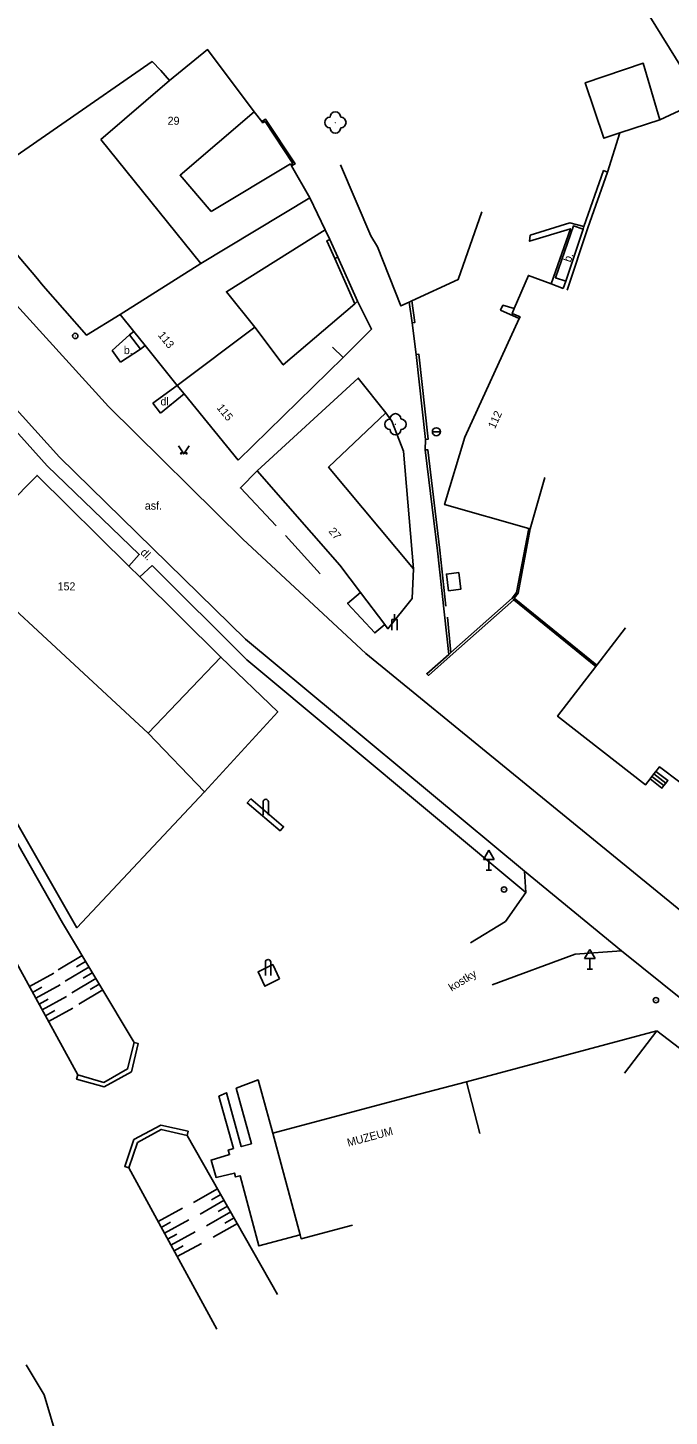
# Model space of a CAD drawing. Extents: x -582162 to -561283, y -1187583 to -1183539.
# Drawn here: x -569739.3 to -569679.2, y -1185486.7 to -1185356.5 of the extents above; entities that cross this region are included whole.
import ezdxf

# ---------------------------------------------------------------- set-up
doc = ezdxf.new("R2010")
doc.units = 0
for name, color, linetype in [('Vrstva 1', 7, 'Continuous'), ('Vrstva 10', 7, 'Continuous'), ('Vrstva 11', 7, 'Continuous'), ('Vrstva 12', 7, 'Continuous'), ('Vrstva 14', 7, 'Continuous'), ('Vrstva 3', 7, 'Continuous'), ('Vrstva 4', 7, 'Continuous'), ('Vrstva 5', 7, 'Continuous'), ('Vrstva 6', 7, 'Continuous'), ('Vrstva 9', 7, 'Continuous')]:
    doc.layers.add(name, color=color, linetype=linetype)

# ---------------------------------------------------------------- blocks, each defined once
blk = doc.blocks.new('3.130')
at = {"layer": 'Vrstva 1'}
blk.add_circle((0, 0), 0.001, dxfattribs=at)
for centre, start, end in [((-1, 0), 90, 270), ((0, 1), 0, 180), ((1, 0), 270, 90), ((0, -1), 180, 360)]:
    blk.add_arc(centre, 1, start, end, dxfattribs=at)
blk = doc.blocks.new('3.140')
at = {"layer": 'Vrstva 1'}
blk.add_lwpolyline([(-1, 1.5), (0, 0), (1, 1.5)], dxfattribs=at)
for centre in [(-0.5, 0.1), (0.5, 0.1)]:
    blk.add_circle(centre, 0.1, dxfattribs=at)
blk = doc.blocks.new('4.110')
at = {"layer": 'Vrstva 1'}
for radius in [0.5, 0.001]:
    blk.add_circle((-0.001, 0), radius, dxfattribs=at)
blk = doc.blocks.new('4.120')
at = {"layer": 'Vrstva 1'}
blk.add_line((0, 2), (0, 3), dxfattribs=at)
blk.add_lwpolyline([(-0.5, 0), (-0.5, 2), (0.5, 2), (0.5, 0)], dxfattribs=at)
blk = doc.blocks.new('4.140')
at = {"layer": 'Vrstva 1'}
for p, q in [((-0.5, 0), (-0.5, 2.5)), ((0.5, 0), (0.5, 2.5))]:
    blk.add_line(p, q, dxfattribs=at)
blk.add_arc((0, 2.5), 0.5, 0, 180, dxfattribs=at)
blk = doc.blocks.new('5.270')
at = {"layer": 'Vrstva 1'}
for p, q in [((0, 3.732), (-1, 2)), ((0, 3.732), (1, 2)), ((-1, 2), (1, 2)), ((-0.5, 0), (0.5, 0)), ((0, 0), (0, 2))]:
    blk.add_line(p, q, dxfattribs=at)
blk = doc.blocks.new('8.110')
at = {"layer": 'Vrstva 1'}
blk.add_line((-0.75, 0), (0.75, 0), dxfattribs=at)
blk.add_circle((0, 0), 0.75, dxfattribs=at)

msp = doc.modelspace()

# ---------------------------------------------------------------- linework, layer by layer
at = {"layer": 'Vrstva 10'}
for points in [[(-569619.09, -1185453.86), (-569626.95, -1185444.12), (-569627.48, -1185443.45), (-569632.99, -1185436.41), (-569642.94, -1185423.16), (-569652.58, -1185408.94), (-569661.68, -1185392.53), (-569666.55, -1185382.19), (-569666.99, -1185381.17), (-569669.84, -1185374.79), (-569674.21, -1185366.46), (-569684.86, -1185349.27)], [(-569766.7, -1185353.66), (-569755.51, -1185365.95), (-569731.77, -1185392.03)], [(-569766.54, -1185365.49), (-569751.79, -1185381.72), (-569737.53, -1185397.61), (-569728.89, -1185405.93), (-569729.86, -1185407.01)], [(-569760.68, -1185369.9), (-569736.38, -1185396.8)], [(-569687.19, -1185375.18), (-569688.52, -1185374.82), (-569692.23, -1185375.99), (-569692.28, -1185376.55), (-569688.45, -1185375.38), (-569690.26, -1185380.55)], [(-569693.72, -1185382.87), (-569694.79, -1185382.55), (-569695, -1185383.01), (-569693.25, -1185383.8)], [(-569729.81, -1185385.33), (-569731.44, -1185386.8)], [(-569729.41, -1185385), (-569729.81, -1185385.33), (-569728.77, -1185386.67), (-569728.34, -1185386.33)], [(-569730.64, -1185387.89), (-569731.44, -1185386.8)], [(-569728.77, -1185386.67), (-569730.64, -1185387.89)], [(-569725.32, -1185390.08), (-569727.63, -1185391.74)], [(-569724.68, -1185390.86), (-569726.89, -1185392.67)], [(-569731.77, -1185392.03), (-569719.17, -1185404.49)], [(-569727.63, -1185391.74), (-569726.89, -1185392.67)], [(-569736.38, -1185396.8), (-569718.93, -1185413.84)], [(-569719.17, -1185404.49), (-569707.64, -1185415.19), (-569694.49, -1185425.95), (-569666.5, -1185448.78), (-569664.25, -1185450.57)], [(-569727.69, -1185406.94), (-569728.83, -1185408.02)], [(-569718.81, -1185415.8), (-569727.69, -1185406.94)], [(-569698.93, -1185407.59), (-569698.72, -1185409.16), (-569699.88, -1185409.32), (-569700.09, -1185407.75), (-569698.93, -1185407.59)], [(-569656.53, -1185464.28), (-569665.91, -1185456.98), (-569669.59, -1185454.18), (-569673.98, -1185450.84), (-569683.67, -1185443.07), (-569692.76, -1185435.61), (-569718.93, -1185413.84)], [(-569692.65, -1185437.6), (-569718.81, -1185415.8)], [(-569679.69, -1185427.58), (-569679.87, -1185427.82), (-569680.99, -1185426.96)], [(-569680.81, -1185426.72), (-569679.69, -1185427.58)], [(-569680.62, -1185426.49), (-569679.51, -1185427.35)], [(-569680.44, -1185426.25), (-569679.32, -1185427.11)], [(-569679.51, -1185427.35), (-569679.69, -1185427.58)], [(-569679.32, -1185427.11), (-569679.51, -1185427.35)], [(-569679.28, -1185427.06), (-569679.32, -1185427.11)], [(-569718.43, -1185428.82), (-569715.36, -1185431.44), (-569715.69, -1185431.82), (-569718.76, -1185429.2), (-569718.43, -1185428.82)], [(-569694.55, -1185440.31), (-569692.65, -1185437.6), (-569692.76, -1185435.61)], [(-569697.84, -1185442.32), (-569694.55, -1185440.31)], [(-569715.74, -1185445.71), (-569716.37, -1185444.36), (-569717.74, -1185445.04), (-569717.11, -1185446.39), (-569715.74, -1185445.71)], [(-569734.66, -1185454.71), (-569732.22, -1185455.4), (-569729.98, -1185454.14), (-569729.37, -1185451.66), (-569728.98, -1185451.76), (-569729.63, -1185454.4), (-569732.17, -1185455.83), (-569734.77, -1185455.1), (-569734.66, -1185454.71)], [(-569716.35, -1185460.17), (-569717.75, -1185455.17), (-569719.8, -1185455.95), (-569718.37, -1185461.16), (-569719.32, -1185461.42), (-569720.7, -1185456.37), (-569721.42, -1185456.71), (-569720.05, -1185461.61), (-569720.55, -1185461.75), (-569720.42, -1185462.17), (-569722.15, -1185462.69), (-569721.68, -1185464.31), (-569719.95, -1185463.9), (-569719.86, -1185464.26), (-569719.44, -1185464.15), (-569717.67, -1185470.74), (-569713.81, -1185469.7)], [(-569729.87, -1185463.42), (-569729.06, -1185461.04), (-569726.82, -1185459.82), (-569724.4, -1185460.37), (-569724.31, -1185459.98), (-569726.88, -1185459.4), (-569729.39, -1185460.76), (-569730.25, -1185463.29), (-569729.87, -1185463.42)]]:
    msp.add_lwpolyline(points, dxfattribs=at)
at = {"layer": 'Vrstva 12'}
for points in [[(-569736.49, -1185444.86), (-569734.25, -1185443.52)], [(-569734.79, -1185444.57), (-569733.93, -1185444.06)], [(-569736.91, -1185445.17), (-569739.19, -1185446.42)], [(-569735.84, -1185445.93), (-569733.61, -1185444.59)], [(-569735.2, -1185447), (-569732.97, -1185445.67)], [(-569734.14, -1185445.64), (-569733.29, -1185445.13)], [(-569738.02, -1185446.49), (-569738.89, -1185446.97)], [(-569736.31, -1185446.27), (-569738.59, -1185447.52)], [(-569734.56, -1185448.08), (-569732.32, -1185446.74)], [(-569733.5, -1185446.71), (-569732.65, -1185446.2)], [(-569737.42, -1185447.59), (-569738.29, -1185448.06)], [(-569735.71, -1185447.36), (-569737.99, -1185448.61)], [(-569736.82, -1185448.68), (-569737.69, -1185449.16)], [(-569735.11, -1185448.46), (-569737.39, -1185449.71)], [(-569723.81, -1185466.67), (-569721.55, -1185465.38)], [(-569723.19, -1185467.75), (-569720.93, -1185466.46)], [(-569722.11, -1185466.41), (-569721.24, -1185465.92)], [(-569724.84, -1185467.2), (-569727.13, -1185468.45)], [(-569722.58, -1185468.84), (-569720.31, -1185467.55)], [(-569721.49, -1185467.5), (-569720.62, -1185467.01)], [(-569725.95, -1185468.52), (-569726.83, -1185469)], [(-569724.24, -1185468.3), (-569726.53, -1185469.55)], [(-569721.96, -1185469.92), (-569719.69, -1185468.64)], [(-569720.87, -1185468.59), (-569720, -1185468.09)], [(-569725.36, -1185469.62), (-569726.23, -1185470.1)], [(-569723.64, -1185469.4), (-569725.93, -1185470.65)], [(-569724.76, -1185470.72), (-569725.63, -1185471.19)], [(-569723.04, -1185470.5), (-569725.33, -1185471.74)]]:
    msp.add_lwpolyline(points, dxfattribs=at)
at = {"layer": 'Vrstva 4'}
for points in [[(-569726.06, -1185361.48), (-569722.48, -1185358.58), (-569718.11, -1185364.41)], [(-569680.06, -1185365.18), (-569681.63, -1185359.87), (-569687.06, -1185361.7), (-569685.33, -1185366.89), (-569683.81, -1185366.4)], [(-569732.5, -1185367), (-569726.06, -1185361.48)], [(-569683.81, -1185366.4), (-569680.06, -1185365.18)], [(-569723.12, -1185378.63), (-569732.5, -1185367)], [(-569714.6, -1185369.49), (-569714.68, -1185369.36)], [(-569712.9, -1185372.49), (-569714.6, -1185369.49)], [(-569711.46, -1185375.47), (-569712.9, -1185372.49)], [(-569723.12, -1185378.63), (-569730.68, -1185383.42)], [(-569693.72, -1185382.87), (-569692.39, -1185379.75), (-569690.26, -1185380.55)], [(-569690.26, -1185380.55), (-569689.13, -1185380.98)], [(-569709.77, -1185387.46), (-569707.1, -1185384.79), (-569708.43, -1185382.18)], [(-569708.43, -1185382.18), (-569708.66, -1185382.41)], [(-569693.25, -1185383.8), (-569693.18, -1185383.64), (-569693.92, -1185383.33), (-569693.72, -1185382.87)], [(-569730.68, -1185383.42), (-569729.41, -1185385)], [(-569692.37, -1185403.47), (-569700.26, -1185401.23), (-569698.35, -1185394.91), (-569693.25, -1185383.8)], [(-569729.41, -1185385), (-569728.34, -1185386.33)], [(-569728.34, -1185386.33), (-569725.32, -1185390.08)], [(-569710.76, -1185386.47), (-569709.77, -1185387.46)], [(-569719.61, -1185397.07), (-569709.77, -1185387.46)], [(-569705.78, -1185392.64), (-569708.35, -1185389.38), (-569717.84, -1185398.07)], [(-569725.32, -1185390.08), (-569724.68, -1185390.86), (-569719.61, -1185397.07)], [(-569750.93, -1185401.47), (-569746.04, -1185396.59), (-569741.28, -1185401.36), (-569738.47, -1185398.51), (-569729.86, -1185407.01)], [(-569717.84, -1185398.07), (-569710.07, -1185406.91), (-569708.13, -1185409.49)], [(-569690.86, -1185398.7), (-569692.23, -1185403.51)], [(-569692.23, -1185403.51), (-569692.37, -1185403.47)], [(-569729.86, -1185407.01), (-569728.83, -1185408.02)], [(-569705.87, -1185412.49), (-569705.57, -1185412.88), (-569703.31, -1185410.05), (-569703.18, -1185407.25)], [(-569728.83, -1185408.02), (-569721.23, -1185415.53), (-569728.04, -1185422.68)], [(-569708.13, -1185409.49), (-569709.35, -1185410.5), (-569706.81, -1185413.27), (-569705.87, -1185412.49)], [(-569708.13, -1185409.49), (-569705.87, -1185412.49)], [(-569685.99, -1185416.3), (-569683.3, -1185412.8)], [(-569680.99, -1185426.96), (-569681.42, -1185427.51), (-569689.66, -1185421.08), (-569686.08, -1185416.42)], [(-569686.08, -1185416.42), (-569685.99, -1185416.3)], [(-569675.17, -1185423.28), (-569678.21, -1185427.25), (-569680.09, -1185425.81), (-569680.44, -1185426.25)], [(-569680.81, -1185426.72), (-569680.99, -1185426.96)], [(-569680.62, -1185426.49), (-569680.81, -1185426.72)], [(-569680.44, -1185426.25), (-569680.62, -1185426.49)], [(-569680.36, -1185450.56), (-569683.4, -1185454.53)], [(-569668.01, -1185460), (-569680.36, -1185450.56)], [(-569698.21, -1185455.35), (-569703.37, -1185456.71), (-569716.35, -1185460.17)], [(-569696.94, -1185460.19), (-569698.21, -1185455.35)], [(-569716.35, -1185460.17), (-569713.81, -1185469.7)], [(-569713.81, -1185469.7), (-569713.71, -1185470.07), (-569708.88, -1185468.79)]]:
    msp.add_lwpolyline(points, dxfattribs=at)
at = {"layer": 'Vrstva 5'}
for points in [[(-569718.11, -1185364.41), (-569725.06, -1185370.36), (-569722.14, -1185373.77)], [(-569714.71, -1185369.3), (-569722.14, -1185373.77)], [(-569723.12, -1185378.63), (-569712.9, -1185372.49)], [(-569711.46, -1185375.47), (-569720.72, -1185381.28), (-569718.05, -1185384.59), (-569725.32, -1185390.08)], [(-569718.05, -1185384.59), (-569715.39, -1185388.15), (-569708.66, -1185382.41)], [(-569703.18, -1185407.25), (-569711.14, -1185397.74), (-569705.78, -1185392.64)], [(-569750.93, -1185401.47), (-569728.04, -1185422.68)]]:
    msp.add_lwpolyline(points, dxfattribs=at)
at = {"layer": 'Vrstva 9'}
for points in [[(-569773.38, -1185357.76), (-569772.96, -1185362.74), (-569771.29, -1185385.53), (-569767.93, -1185395.06), (-569752.15, -1185424.26), (-569741.47, -1185442.25), (-569734.66, -1185454.71)], [(-569738.59, -1185379.9), (-569743.37, -1185374.29), (-569744.64, -1185371.45), (-569727.67, -1185359.71), (-569726.87, -1185360.54)], [(-569726.06, -1185361.48), (-569726.87, -1185360.54)], [(-569717.4, -1185365.32), (-569718.11, -1185364.41)], [(-569680.06, -1185365.18), (-569677.32, -1185363.88)], [(-569766.54, -1185365.49), (-569766.29, -1185375.23), (-569765.15, -1185385.61), (-569762.51, -1185392.81), (-569755.77, -1185405.8), (-569736.09, -1185440.46), (-569729.37, -1185451.66)], [(-569714.6, -1185369.49), (-569714.28, -1185369.3), (-569717.04, -1185365.12), (-569717.4, -1185365.32)], [(-569717.4, -1185365.32), (-569717.33, -1185365.45), (-569717.09, -1185365.32), (-569714.49, -1185369.25), (-569714.68, -1185369.36)], [(-569684.97, -1185370.06), (-569683.81, -1185366.4)], [(-569707.18, -1185376.04), (-569710.03, -1185369.39)], [(-569688.76, -1185381.14), (-569686.81, -1185375.29), (-569684.97, -1185370.06)], [(-569687.19, -1185375.18), (-569685.35, -1185369.93), (-569684.97, -1185370.06)], [(-569696.75, -1185373.79), (-569698.98, -1185380.15), (-569703.34, -1185382.15)], [(-569688.9, -1185380.29), (-569689.86, -1185379.97), (-569688.18, -1185375.11), (-569687.27, -1185375.42)], [(-569687.27, -1185375.42), (-569687.19, -1185375.18)], [(-569711.02, -1185376.39), (-569711.46, -1185375.47)], [(-569711.02, -1185376.39), (-569711.29, -1185376.51), (-569710.55, -1185378.17)], [(-569710.28, -1185378.05), (-569711.02, -1185376.39)], [(-569707.18, -1185376.04), (-569706.54, -1185377.06)], [(-569688.9, -1185380.29), (-569687.27, -1185375.42)], [(-569703.57, -1185382.25), (-569704.35, -1185382.61), (-569706.54, -1185377.06)], [(-569710.28, -1185378.05), (-569710.55, -1185378.17)], [(-569710.55, -1185378.17), (-569708.66, -1185382.41)], [(-569708.43, -1185382.18), (-569710.28, -1185378.05)], [(-569738.59, -1185379.9), (-569737.9, -1185380.73)], [(-569689.13, -1185380.98), (-569688.9, -1185380.29)], [(-569730.68, -1185383.42), (-569733.84, -1185385.35), (-569737.9, -1185380.73)], [(-569703.34, -1185382.15), (-569703.57, -1185382.25)], [(-569703.57, -1185382.25), (-569703.31, -1185384.2)], [(-569703.31, -1185384.2), (-569703.06, -1185384.17), (-569703.34, -1185382.15)], [(-569703.31, -1185384.2), (-569702.92, -1185387.17)], [(-569702.05, -1185395.14), (-569701.8, -1185395.11), (-569702.67, -1185387.14), (-569702.92, -1185387.17)], [(-569702.92, -1185387.17), (-569702.05, -1185395.14)], [(-569705.19, -1185393.41), (-569705.78, -1185392.64)], [(-569705.19, -1185393.41), (-569704.11, -1185396.24), (-569703.18, -1185407.25)], [(-569702.05, -1185395.14), (-569702.08, -1185396.12)], [(-569700.13, -1185410.77), (-569700.69, -1185405.51), (-569701.83, -1185396.09), (-569702.08, -1185396.12)], [(-569699.87, -1185415.29), (-569700.93, -1185405.57), (-569702.08, -1185396.12)], [(-569716.04, -1185403.23), (-569719.4, -1185399.68), (-569717.84, -1185398.07)], [(-569728.04, -1185422.68), (-569722.77, -1185428.17), (-569734.73, -1185440.91), (-569755.05, -1185405.43), (-569750.93, -1185401.47)], [(-569693.93, -1185410.02), (-569693.5, -1185409.47), (-569692.37, -1185403.47)], [(-569685.99, -1185416.3), (-569693.72, -1185410), (-569693.36, -1185409.53), (-569692.23, -1185403.51)], [(-569711.91, -1185407.72), (-569715.17, -1185404.15)], [(-569699.87, -1185415.29), (-569701.93, -1185417.09), (-569701.78, -1185417.26), (-569699.72, -1185415.46), (-569693.75, -1185410.17)], [(-569693.93, -1185410.02), (-569699.66, -1185415.1)], [(-569693.75, -1185410.17), (-569693.93, -1185410.02)], [(-569686.08, -1185416.42), (-569693.75, -1185410.17)], [(-569699.66, -1185415.1), (-569699.99, -1185411.8)], [(-569722.77, -1185428.17), (-569715.9, -1185420.66), (-569721.23, -1185415.53)], [(-569699.66, -1185415.1), (-569699.87, -1185415.29)], [(-569695.78, -1185446.27), (-569688.01, -1185443.37), (-569683.67, -1185443.07)], [(-569698.21, -1185455.35), (-569680.36, -1185450.56)], [(-569724.4, -1185460.37), (-569715.91, -1185475.28)], [(-569729.87, -1185463.42), (-569721.63, -1185478.53)], [(-569739.5, -1185481.87), (-569737.82, -1185484.68), (-569736.01, -1185490.69), (-569737.74, -1185508.78), (-569739.97, -1185532.95), (-569773.32, -1185533.72), (-569775.21, -1185515.35), (-569776.78, -1185498.35)]]:
    msp.add_lwpolyline(points, dxfattribs=at)

# ---------------------------------------------------------------- block references
at = {"layer": 'Vrstva 11', "xscale": 0.5, "yscale": 0.5}
for p in [(-569710.5, -1185365.42), (-569704.86, -1185393.71)]:
    msp.add_blockref('3.130', p, dxfattribs=at)
at = {"layer": 'Vrstva 3', "xscale": 0.5, "yscale": 0.5}
msp.add_blockref('3.140', (-569724.71, -1185396.48), dxfattribs=at)
at = {"layer": 'Vrstva 9', "xscale": 0.5, "yscale": 0.5}
for name, p in [('4.110', (-569734.89, -1185385.43)), ('8.110', (-569701.03, -1185394.41)), ('4.120', (-569704.95, -1185413.02)), ('4.140', (-569717.03, -1185430.36)), ('5.270', (-569696.11, -1185435.5)), ('4.110', (-569694.68, -1185437.32)), ('5.270', (-569686.63, -1185444.8)), ('4.140', (-569716.81, -1185445.38)), ('4.110', (-569680.44, -1185447.7))]:
    msp.add_blockref(name, p, dxfattribs=at)

# ---------------------------------------------------------------- texts
at = {"layer": 'Vrstva 14'}
for s, rotation, p in [(' b.', 70.754, (-569688.53, -1185378.84)), ('dl.', 315.065, (-569728.84, -1185405.79)), ('kostky', 31.423, (-569699.6, -1185446.9)), ('MUZEUM', 14.88, (-569709.29, -1185461.43))]:
    msp.add_text(s, height=0.75, rotation=rotation, dxfattribs=at).set_placement(p)
for s, p in [('b.', (-569730.34, -1185387.13)), ('dl.', (-569726.9, -1185391.94)), ('asf.', (-569728.37, -1185401.71))]:
    msp.add_text(s, height=0.75, dxfattribs=at).set_placement(p)
at = {"layer": 'Vrstva 6'}
for s, p in [('29', (-569726.23, -1185365.63)), ('152', (-569736.55, -1185409.28))]:
    msp.add_text(s, height=0.75, dxfattribs=at).set_placement(p)
for s, rotation, p in [('113', 308.827, (-569727.18, -1185385.37)), ('115', 309.245, (-569721.67, -1185392.18)), ('112', 65.366, (-569695.54, -1185394.19)), ('27', 309.642, (-569711.18, -1185403.76))]:
    msp.add_text(s, height=0.75, rotation=rotation, dxfattribs=at).set_placement(p)

doc.saveas('drawing.dxf')
